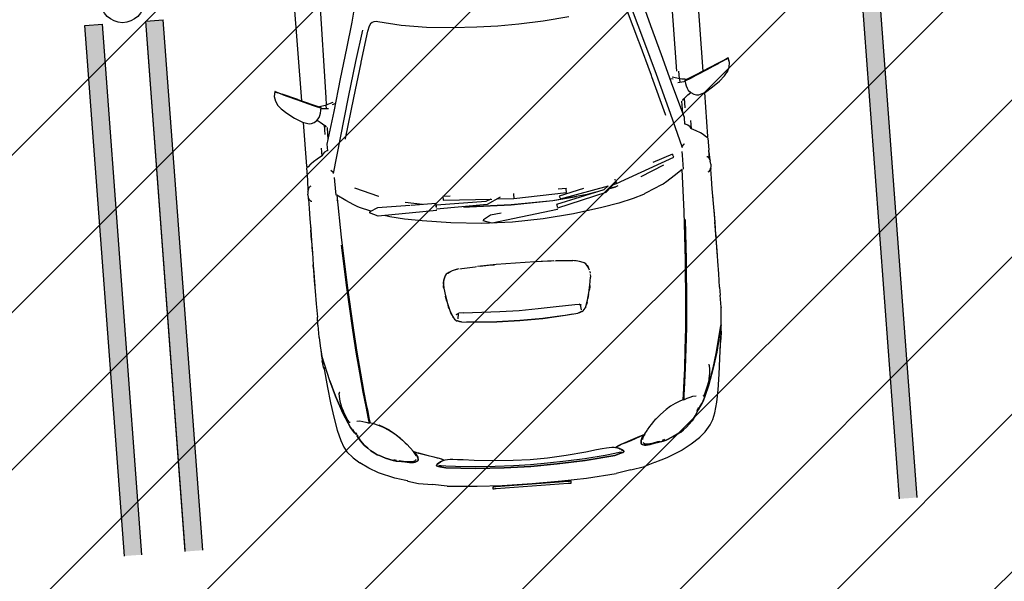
# Model space of a CAD drawing. Header units: millimetres. Extents: x 573132 to 957048, y 21042 to 318066.
# Tile 414 of 425: x 823161 to 827373, y 238036 to 240440. Entities that reach past the tile are written whole.
import ezdxf

# ---------------------------------------------------------------- set-up
doc = ezdxf.new("R2010")
doc.units = ezdxf.units.MM
doc.header["$LTSCALE"] = 2000
doc.layers.add('_NIBSC_FM trees 3metre zone', color=210, linetype='Continuous')
doc.layers.add('Cars', color=7, linetype='Continuous')

# ---------------------------------------------------------------- blocks, each defined once
blk = doc.blocks.new('A$C7ADB3080')
at = {"linetype": 'Continuous'}
for p, q in [((1705.6, 1940.3), (1689.8, 1927.3)), ((1706, 1940.5), (1705.6, 1940.3)), ((1725, 1949.3), (1706, 1940.5)), ((1745.5, 1952.4), (1725, 1949.3)), ((1765.9, 1948), (1745.5, 1952.4)), ((1765.8, 1948.2), (1752, 1951)), ((1765.7, 1947.4), (1752.8, 1918.2)), ((1763.8, 1944.5), (1759.4, 1935.8)), ((1759.4, 1935.8), (1762, 1941.3)), ((1762, 1941.3), (1763.8, 1944.5)), ((1763.8, 1944.5), (1765, 1946.2)), ((1765, 1946.2), (1765.7, 1947.4)), ((1765.7, 1947.4), (1765.9, 1948)), ((1765.9, 1948), (1765.8, 1948.2)), ((1669.6, 1903.9), (1646.3, 1872.8)), ((1689.8, 1927.3), (1669.6, 1903.9)), ((1742, 1898.2), (1723, 1855.1)), ((1724.2, 1852.4), (1752.8, 1918.2)), ((1734, 1880.4), (1744, 1903.1)), ((1749.1, 1914.3), (1742, 1898.2)), ((1744, 1903.1), (1746, 1907.5)), ((1746, 1907.5), (1748.3, 1912.5)), ((1748.3, 1912.5), (1750.6, 1917.5)), ((1750.6, 1917.5), (1752.5, 1921.9)), ((1752.5, 1921.9), (1756.2, 1929.1)), ((1752.5, 1921.9), (1752.5, 1921.9)), ((1756.2, 1929.1), (1759.4, 1935.8)), ((1759.4, 1935.8), (1759.4, 1935.8)), ((1646.3, 1872.8), (1626.7, 1840.1)), ((1723, 1855.1), (1704.1, 1812.4)), ((1721.5, 1852), (1734, 1880.4)), ((485.6, 1817.6), (419.3, 1809.7)), ((574.5, 1827.8), (485.6, 1817.6)), ((514, 1805.8), (622.7, 1832)), ((568.1, 1827.1), (601.7, 1831.6)), ((596.5, 1830), (587.6, 1828.8)), ((596.5, 1830), (598.5, 1830.3)), ((598.5, 1830.3), (629.8, 1833.4)), ((615.8, 1832.9), (601.7, 1831.6)), ((629.8, 1833.4), (615.8, 1832.9)), ((622.7, 1832), (625.4, 1832.6)), ((625.4, 1832.6), (622.7, 1832)), ((625.4, 1832.6), (627.4, 1832.8)), ((627.4, 1832.8), (625.4, 1832.6)), ((627.4, 1832.8), (629.3, 1833)), ((629.3, 1833), (627.4, 1832.8)), ((630.2, 1833.1), (628.2, 1832.8)), ((644.6, 1834.3), (629.8, 1833.4)), ((666, 1836.1), (630.2, 1833.1)), ((702.2, 1838.3), (666, 1836.1)), ((702.2, 1838.3), (704.4, 1838.4)), ((755.9, 1839.2), (704.4, 1838.4)), ((755.9, 1839.2), (789.1, 1839)), ((846.4, 1839.7), (789.1, 1839)), ((900.9, 1840.1), (846.4, 1839.7)), ((947, 1840.2), (900.9, 1840.1)), ((998.4, 1839.9), (923, 1839.2)), ((1014.5, 1840), (947, 1840.2)), ((998.4, 1839.9), (1014.5, 1840)), ((1066.5, 1839.8), (1014.5, 1840)), ((1117.5, 1839.5), (1066.5, 1839.8)), ((1120.4, 1839.3), (1070.3, 1839.6)), ((1164.2, 1839.3), (1117.5, 1839.5)), ((1120.4, 1839.3), (1164.2, 1839.1)), ((1164.2, 1839.1), (1164.1, 1839.1)), ((1186, 1839.2), (1164.2, 1839.3)), ((1211.9, 1839.1), (1164.4, 1839.2)), ((1256.2, 1839), (1211.9, 1839.1)), ((1295.5, 1839), (1256.2, 1839)), ((1284.8, 1825.7), (1285.6, 1828.2)), ((1285.6, 1828.2), (1292.6, 1835.1)), ((1292.6, 1835.1), (1302.3, 1838.5)), ((1295.5, 1839), (1302.9, 1838.7)), ((1302.3, 1838.5), (1304.4, 1839)), ((1304.4, 1839), (1317.7, 1840)), ((1331.1, 1839.1), (1317.7, 1840)), ((1331.1, 1839.1), (1333.2, 1838.5)), ((1342.9, 1835.1), (1333.2, 1838.5)), ((1336.7, 1837.3), (1371.1, 1836.1)), ((1349.8, 1828.2), (1342.9, 1835.1)), ((1350.6, 1825.4), (1349.8, 1828.2)), ((1371.1, 1836.1), (1377.3, 1836)), ((1377.3, 1836), (1430.5, 1836.5)), ((1434.1, 1830.8), (1430.5, 1836.5)), ((1433.4, 1831.8), (1433.4, 1833.5)), ((1433.4, 1833.5), (1433.5, 1833.5)), ((1433.5, 1833.5), (1433.6, 1833.6)), ((1435.6, 1835.7), (1433.6, 1833.6)), ((1445.2, 1818.8), (1434.1, 1830.8)), ((1435.6, 1835.7), (1437, 1835.7)), ((1437, 1835.7), (1625.4, 1836.2)), ((1445.7, 1818.2), (1445.2, 1818.8)), ((1446.6, 1816.9), (1445.7, 1818.2)), ((1453.9, 1805.9), (1446.6, 1816.9)), ((1626.7, 1840.1), (1617.6, 1812)), ((1617.6, 1812), (1618.4, 1802.1)), ((1704.1, 1812.4), (1694.1, 1789.9)), ((1724.2, 1852.4), (1697.4, 1788.7)), ((1699.6, 1802.3), (1709.1, 1823.9)), ((1709.1, 1823.9), (1721.5, 1852)), ((1717.5, 1836.5), (2187.9, 1837.4)), ((255.3, 1777.9), (227, 1767.4)), ((300.5, 1789.8), (255.3, 1777.9)), ((352.3, 1799.8), (300.5, 1789.8)), ((419.3, 1809.7), (352.3, 1799.8)), ((372.4, 1760.5), (446.6, 1786.3)), ((446.6, 1786.3), (372.4, 1760.5)), ((424.7, 1769.2), (403.1, 1765.7)), ((443.9, 1771.4), (424.7, 1769.2)), ((457.6, 1771.3), (443.9, 1771.4)), ((446.6, 1786.3), (514, 1805.8)), ((514, 1805.8), (446.6, 1786.3)), ((461, 1769.1), (457.6, 1771.3)), ((461.4, 1766.7), (461, 1769.1)), ((1464, 1789.1), (1453.9, 1805.9)), ((1474.9, 1770), (1464, 1789.1)), ((1475.5, 1768.9), (1474.9, 1770)), ((1618.4, 1802.1), (1622.1, 1790.1)), ((1629.8, 1777.6), (1620.9, 1764.8)), ((1622.1, 1790.1), (1629.3, 1778)), ((1629.3, 1778), (1640.8, 1767.9)), ((1688.5, 1776.5), (1683.2, 1763.2)), ((1683.2, 1763.2), (1685.6, 1769.3)), ((1697.4, 1788.7), (1685.2, 1759.7)), ((1685.6, 1769.3), (1688.5, 1776.5)), ((1694.1, 1789.9), (1688.5, 1776.5)), ((1688.5, 1776.5), (1691.4, 1783.7)), ((1691.4, 1783.7), (1694.6, 1791)), ((1691.4, 1783.7), (1694.1, 1789.9)), ((1694.1, 1789.9), (1694.6, 1791)), ((1694.6, 1791), (1695.1, 1792.1)), ((1695.1, 1792.1), (1695.6, 1793.4)), ((1695.6, 1793.4), (1696.2, 1794.5)), ((1696.2, 1794.5), (1697.1, 1796.7)), ((1697.1, 1796.7), (1698.1, 1798.8)), ((1698.1, 1798.8), (1698.9, 1800.7)), ((1698.9, 1800.7), (1699.6, 1802.3)), ((177.4, 1731.2), (154.5, 1704.8)), ((205.8, 1755.4), (177.4, 1731.2)), ((227, 1767.4), (205.8, 1755.4)), ((296.4, 1724.9), (308.8, 1733)), ((308.8, 1733), (296.4, 1724.9)), ((308.8, 1733), (327.4, 1741.3)), ((327.4, 1741.3), (308.8, 1733)), ((327.4, 1741.3), (372.4, 1760.5)), ((372.4, 1760.5), (327.4, 1741.3)), ((329.5, 1733), (330.6, 1736)), ((331.4, 1737.3), (330.6, 1736)), ((334.6, 1739.6), (331.4, 1737.3)), ((339.6, 1742.2), (334.6, 1739.6)), ((377.1, 1757.2), (339.6, 1742.2)), ((385.9, 1760.4), (377.1, 1757.2)), ((391.9, 1762.5), (385.9, 1760.4)), ((396.8, 1764.1), (391.9, 1762.5)), ((403.1, 1765.7), (396.8, 1764.1)), ((1411.9, 1733.6), (1401.3, 1722.8)), ((1414.5, 1734.8), (1411.9, 1733.6)), ((1510, 1768.4), (1475.5, 1768.9)), ((1476.3, 1768.3), (1475.5, 1768.9)), ((1483.6, 1764.1), (1476.3, 1768.3)), ((1491.8, 1755.3), (1483.6, 1764.1)), ((1496.1, 1745.8), (1491.8, 1755.3)), ((1496.8, 1742), (1496.1, 1745.8)), ((1524.8, 1743.1), (1496.6, 1743.1)), ((1661.6, 1703.9), (1524.8, 1743.1)), ((1596, 1736.9), (1543.4, 1737.8)), ((1607.1, 1748.9), (1567, 1748.9)), ((1604.9, 1746.4), (1597.9, 1740.6)), ((1620.9, 1764.8), (1604.9, 1746.4)), ((1640.8, 1767.9), (1649.1, 1763.8)), ((1649.1, 1763.8), (1658.9, 1760.6)), ((1658.9, 1760.6), (1670.1, 1758.3)), ((1670.1, 1758.3), (1682.7, 1756.6)), ((1675.3, 1725.1), (1675.9, 1734.9)), ((1675.9, 1734.9), (1677.6, 1752)), ((1692, 1735.3), (1676, 1735.6)), ((1677.6, 1752), (1678.3, 1757.2)), ((1683.2, 1763.2), (1682.2, 1758.7)), ((1682.2, 1758.7), (1682.5, 1760.9)), ((1682.3, 1757.1), (1682.2, 1758.7)), ((1682.2, 1758.7), (1682.7, 1756.6)), ((1682.7, 1756.6), (1682.3, 1757.1)), ((1682.5, 1760.9), (1683.2, 1763.2)), ((1682.7, 1756.6), (1684, 1757.5)), ((1683.3, 1756.9), (1682.7, 1756.6)), ((1684, 1757.5), (1683.3, 1756.9)), ((1684, 1757.5), (1685.2, 1759.7)), ((1684.6, 1758.5), (1684, 1757.5)), ((1685.2, 1759.7), (1684.6, 1758.5)), ((1688, 1756.4), (1686.5, 1762.7)), ((1690, 1743.9), (1688, 1756.4)), ((1690.8, 1736.6), (1690, 1743.9)), ((1690.9, 1735.3), (1690.8, 1736.6)), ((1700.5, 1704.4), (1692, 1735.3)), ((1724.4, 1733.1), (1692.5, 1733.5)), ((2375.6, 1724.9), (1724.4, 1733.1)), ((128.8, 1668.1), (153.9, 1704.5)), ((228.3, 1679.7), (248.7, 1693.9)), ((248.7, 1693.9), (228.3, 1679.7)), ((248.7, 1693.9), (272.8, 1708.2)), ((272.8, 1708.2), (248.7, 1693.9)), ((274.1, 1706.2), (268.7, 1703.4)), ((278, 1711.4), (275.4, 1709.5)), ((275.5, 1706.9), (283.4, 1709.5)), ((276.7, 1711.4), (284.8, 1717.1)), ((287.5, 1718), (278, 1711.4)), ((284.8, 1717.1), (296.4, 1724.9)), ((298.6, 1725.5), (287.5, 1718)), ((333.4, 1690.2), (330.2, 1678.1)), ((333.6, 1703.6), (333.4, 1690.2)), ((722.4, 1689.2), (627.3, 1681.1)), ((628.6, 1684.1), (723.6, 1692.3)), ((915.2, 1701.7), (722.4, 1689.2)), ((723.6, 1692.3), (917.2, 1704.7)), ((1124.1, 1711.4), (915.2, 1701.7)), ((917.2, 1704.7), (1089.1, 1712.9)), ((1303.7, 1717.2), (1124.1, 1711.4)), ((1279.1, 1680.6), (1303.7, 1717.2)), ((1284, 1719.6), (1282.1, 1716.5)), ((1304.9, 1720.3), (1365.2, 1721)), ((1365.2, 1721), (1380.7, 1721.1)), ((1397.7, 1723.7), (1548.1, 1683.7)), ((1799.6, 1665.1), (1661.6, 1703.9)), ((1692.9, 1707.2), (1693, 1706.9)), ((1693, 1706.9), (1695.6, 1694.4)), ((106.5, 1627.7), (128.8, 1668.1)), ((192.9, 1640.1), (202.7, 1653)), ((202.7, 1653), (192.9, 1640.1)), ((202.7, 1653), (214.1, 1665.8)), ((214.1, 1665.8), (202.7, 1653)), ((214.1, 1665.8), (228.3, 1679.7)), ((228.3, 1679.7), (214.1, 1665.8)), ((316.4, 1632.4), (321.9, 1649.9)), ((326.2, 1665.2), (320.7, 1650)), ((320.7, 1650), (340.1, 1652.4)), ((320.7, 1649.8), (320.7, 1650)), ((320.7, 1650), (321, 1650)), ((343.5, 1650.7), (321.3, 1648)), ((321.9, 1649.9), (322, 1650.2)), ((330.2, 1678.1), (326.2, 1665.2)), ((340.1, 1652.4), (392.9, 1659.3)), ((371.1, 1654.1), (343.5, 1650.7)), ((401.8, 1657.9), (371.1, 1654.1)), ((392.9, 1659.3), (455.7, 1666.7)), ((454.1, 1664), (401.8, 1657.9)), ((536.8, 1672.6), (454.1, 1664)), ((455.7, 1666.7), (538.2, 1675.4)), ((627.3, 1681.1), (536.8, 1672.6)), ((538.2, 1675.4), (538.2, 1675.4)), ((538.3, 1675.5), (628.6, 1684.1)), ((538.3, 1675.5), (538.3, 1675.5)), ((1247.6, 1630.5), (1257.7, 1647.2)), ((1257.7, 1647.2), (1279.1, 1680.6)), ((1543.7, 1663.2), (1540.2, 1664.1)), ((1714, 1615.6), (1543.7, 1663.2)), ((1548.1, 1683.7), (1718.6, 1636)), ((1927.3, 1629.4), (1799.6, 1665.1)), ((78.4, 1559.2), (106.5, 1627.7)), ((166.6, 1592.6), (179.4, 1617.7)), ((179.4, 1617.7), (166.6, 1592.6)), ((179.4, 1617.7), (183.6, 1626.9)), ((183.6, 1626.9), (179.4, 1617.7)), ((183.6, 1626.9), (192.9, 1640.1)), ((192.9, 1640.1), (183.6, 1626.9)), ((297.6, 1592.1), (308, 1612.7)), ((299.6, 1592.1), (308.6, 1609.9)), ((308, 1612.7), (316.4, 1632.4)), ((1224.6, 1577), (1244.4, 1624.1)), ((1244.4, 1624.1), (1245.8, 1627.5)), ((1245.8, 1627.5), (1247.6, 1630.5)), ((1285.5, 1538), (1327.9, 1638.1)), ((1714, 1615.6), (1708.7, 1617.1)), ((1860.7, 1573.2), (1714, 1615.6)), ((1718.6, 1636), (1868.2, 1592.8)), ((2038.3, 1598.2), (1927.3, 1629.4)), ((70.3, 1532.9), (78.4, 1559.2)), ((150.6, 1548.3), (154.1, 1561.6)), ((154.1, 1561.6), (150.6, 1548.3)), ((154.1, 1561.6), (166.6, 1592.6)), ((166.6, 1592.6), (154.1, 1561.6)), ((265.7, 1546.2), (285.2, 1572)), ((284.8, 1567.7), (268.5, 1546.6)), ((284.8, 1567.7), (284.7, 1567.6)), ((284.8, 1567.7), (299.6, 1592.1)), ((285.2, 1572), (297.6, 1592.1)), ((1201.9, 1547.7), (1217.9, 1583.1)), ((1223, 1580.9), (1217.9, 1583.1)), ((1236.7, 1548.1), (1223, 1580.9)), ((1863.6, 1572.4), (1860.7, 1573.2)), ((1994.6, 1533.7), (1863.6, 1572.4)), ((1868.2, 1592.8), (2000, 1553.9)), ((2088.8, 1585.4), (2038.3, 1598.2)), ((62.1, 1506.7), (66.6, 1521)), ((66.6, 1521), (70.3, 1532.9)), ((144.6, 1512.1), (147.2, 1525.2)), ((147.2, 1525.2), (144.6, 1512.1)), ((150.3, 1526.6), (145.9, 1508)), ((147.2, 1525.2), (150.6, 1548.3)), ((150.6, 1548.3), (147.2, 1525.2)), ((152.2, 1535), (150.3, 1526.6)), ((158.2, 1557.5), (154.9, 1546.4)), ((247.9, 1525.1), (237.6, 1515.3)), ((245.7, 1523), (265.7, 1546.2)), ((268.5, 1546.6), (247.9, 1525.1)), ((1195.1, 1498.2), (1202.5, 1522)), ((1207.6, 1296.6), (1201.9, 1547.7)), ((1236.9, 1407.5), (1236.7, 1548.1)), ((1285.3, 1537.6), (1285.5, 1538)), ((2014.5, 1525), (1992.9, 1534.5)), ((2023.9, 1518.6), (2014.5, 1525)), ((2029.9, 1511.6), (2023.9, 1518.6)), ((61.6, 1504.8), (48.4, 1460.7)), ((61.6, 1504.8), (62.1, 1506.7)), ((139.4, 1475.5), (140.7, 1492.2)), ((140.7, 1492.2), (139.4, 1475.5)), ((140.1, 1468.1), (139.4, 1475.5)), ((139.4, 1475.5), (140.1, 1468.1)), ((140.7, 1492.2), (144.6, 1512.1)), ((144.6, 1512.1), (140.7, 1492.2)), ((145.9, 1508), (143.4, 1483.5)), ((143.4, 1483.5), (144.5, 1474.1)), ((144.5, 1474.1), (146.2, 1469.1)), ((201, 1483.7), (187.2, 1473)), ((204.5, 1486.1), (201, 1483.7)), ((217.4, 1496.7), (204.5, 1486.1)), ((225.8, 1504.4), (217.4, 1496.7)), ((237.6, 1515.3), (225.8, 1504.4)), ((1180.7, 1436.4), (1195.1, 1498.2)), ((2007.4, 1388.1), (2030.9, 1486.7)), ((2031.7, 1503.8), (2029.9, 1511.6)), ((2030.9, 1486.7), (2032.1, 1494.6)), ((2032.1, 1494.6), (2031.7, 1503.8)), ((48.4, 1460.7), (38.4, 1401.7)), ((143.2, 1458.9), (140.1, 1468.1)), ((140.1, 1468.1), (143.2, 1458.9)), ((145, 1456.1), (143.2, 1458.9)), ((143.2, 1458.9), (145, 1456.1)), ((148.9, 1454.2), (145, 1456.1)), ((145, 1456.1), (148.9, 1454.2)), ((146.5, 1468.2), (149.1, 1464)), ((160, 1454.9), (148.9, 1454.2)), ((148.9, 1454.2), (160, 1454.9)), ((149.1, 1464), (151.7, 1462.6)), ((172.4, 1461.2), (160, 1454.9)), ((160, 1454.9), (172.4, 1461.2)), ((162.7, 1410.7), (176.1, 1450.1)), ((164.5, 1461.2), (172.2, 1463.8)), ((178.9, 1450.6), (164.5, 1410.7)), ((172, 1462.5), (184.5, 1470.4)), ((172.2, 1463.8), (181.7, 1469.2)), ((183.7, 1468.4), (172.4, 1461.2)), ((172.4, 1461.2), (183.7, 1468.4)), ((174.2, 1464.8), (173.9, 1464.7)), ((174.8, 1465.1), (174.2, 1464.8)), ((176.1, 1450.1), (183.7, 1468.4)), ((184.7, 1470.2), (178.9, 1450.6)), ((181.7, 1469.2), (186.7, 1472.5)), ((183.5, 1468), (184.1, 1468.1)), ((183.7, 1468.4), (184.5, 1470.4)), ((184, 1469.2), (184.5, 1469.5)), ((184.1, 1469.5), (184.6, 1469.7)), ((184.5, 1470.4), (185.1, 1470.6)), ((187.2, 1473), (184.7, 1470.2)), ((1166.8, 1361.5), (1180.7, 1436.4)), ((27.8, 1338.5), (38.4, 1401.7)), ((154.5, 1385.6), (162.7, 1410.7)), ((164.5, 1410.7), (156.5, 1386)), ((1237.1, 1297.2), (1236.9, 1403.7)), ((1237, 1353.9), (1251.4, 1427.7)), ((105.3, 1338.7), (112.3, 1364.4)), ((112.3, 1364.4), (105.3, 1338.7)), ((112.3, 1364.4), (113.8, 1369.4)), ((113.8, 1369.4), (112.3, 1364.4)), ((113.8, 1369.4), (115.5, 1374.4)), ((115.5, 1374.4), (113.8, 1369.4)), ((117, 1357.9), (114.6, 1338.6)), ((115.5, 1374.4), (118, 1378)), ((118, 1378), (115.5, 1374.4)), ((118.7, 1368.1), (117, 1357.9)), ((118, 1378), (119.5, 1378.4)), ((119.5, 1378.4), (118, 1378)), ((119.5, 1378.4), (123.8, 1375.2)), ((123.8, 1375.2), (119.5, 1378.4)), ((123.7, 1371.6), (127.9, 1368.1)), ((123.8, 1375.2), (127.7, 1369.2)), ((127.7, 1369.2), (123.8, 1375.2)), ((127.7, 1369.2), (133.5, 1360.1)), ((133.5, 1360.1), (127.7, 1369.2)), ((127.9, 1368.1), (131.7, 1361.7)), ((131.7, 1361.7), (134.5, 1357.5)), ((133.5, 1360.1), (137.9, 1348.2)), ((137.9, 1348.2), (133.5, 1360.1)), ((137.9, 1348.2), (138.7, 1345.5)), ((138.7, 1345.5), (137.9, 1348.2)), ((138.7, 1345.5), (145.3, 1358.5)), ((145.6, 1354.8), (139.2, 1343.6)), ((145.3, 1358.5), (150.2, 1371.5)), ((151.3, 1369.4), (145.6, 1354.8)), ((150.2, 1371.5), (154.5, 1385.6)), ((156.5, 1386), (151.3, 1369.4)), ((1149.4, 1239.2), (1166.8, 1361.5)), ((1991.5, 1281.2), (2007.4, 1388.1)), ((27.8, 1338.5), (17, 1210.7)), ((93.5, 1210.7), (105.3, 1338.7)), ((105.3, 1338.7), (93.5, 1210.7)), ((114.6, 1338.6), (109.6, 1297.4)), ((140.1, 1305.8), (138.4, 1286.6)), ((140.3, 1345.5), (138.7, 1345.5)), ((139.2, 1343.6), (140.6, 1338.5)), ((140.1, 1345.5), (140.2, 1345.3)), ((141, 1317.4), (140.1, 1305.8)), ((140.6, 1338.5), (141.3, 1328.4)), ((141.3, 1328.4), (141, 1317.4)), ((109.6, 1297.4), (102.1, 1210)), ((138.4, 1286.6), (135.7, 1262.5)), ((776.6, 1271.5), (750.3, 1262.4)), ((755.5, 1264.2), (760.9, 1266.4)), ((760.9, 1266.4), (769.9, 1269.2)), ((807.2, 1279.5), (776.6, 1271.5)), ((783.2, 1273.2), (791.1, 1275.6)), ((791.1, 1275.6), (800.2, 1277.7)), ((840.1, 1286.2), (807.2, 1279.5)), ((816.8, 1281.5), (831.5, 1284.8)), ((831.5, 1284.8), (838.3, 1285.8)), ((873.1, 1290.9), (840.1, 1286.2)), ((888.8, 1291.1), (873.1, 1290.9)), ((873.2, 1290.9), (876.6, 1291.3)), ((876.6, 1291.3), (884.9, 1291)), ((903.4, 1288.7), (888.8, 1291.1)), ((890.4, 1290.8), (894.1, 1290.7)), ((894.1, 1290.7), (899.9, 1289.3)), ((916.5, 1284.3), (903.4, 1288.7)), ((906.8, 1287.6), (908, 1287.3)), ((908, 1287.3), (916.4, 1284.4)), ((916.4, 1284.4), (923.9, 1280.5)), ((927.7, 1278.5), (916.5, 1284.3)), ((923.9, 1280.5), (924.7, 1280.1)), ((931.6, 1275.4), (927.7, 1278.5)), ((928.5, 1277.9), (929.6, 1277.2)), ((929.6, 1277.2), (930.1, 1276.6)), ((934.3, 1272), (931.6, 1275.4)), ((936.3, 1268.2), (934.3, 1272)), ((935.3, 1270), (936.3, 1268.7)), ((936.3, 1268.7), (941.9, 1256.9)), ((938.5, 1264), (936.3, 1268.2)), ((944.5, 1249.5), (938.5, 1264)), ((1207.6, 1296.6), (1209.6, 1296.4)), ((1215.8, 1078.8), (1213.2, 1296.7)), ((1227.6, 1296), (1219.5, 1296.9)), ((1222.6, 1296.6), (1237.1, 1297.2)), ((1226.3, 1296.1), (1226.4, 1296.8)), ((1230.4, 1295.7), (1227.6, 1296)), ((1229.7, 1083), (1230.4, 1295.7)), ((1248.6, 1264.5), (1238.1, 1056.7)), ((1264.7, 1265), (1248.6, 1264.5)), ((1263.8, 1234.3), (1264.7, 1265)), ((1981.3, 1170.9), (1991.5, 1281.2)), ((135.7, 1262.5), (129.8, 1216.2)), ((724, 1225.9), (718.5, 1171.5)), ((730.7, 1243.7), (724, 1225.9)), ((724.5, 1227.4), (725.2, 1233.3)), ((725.2, 1233.3), (729.7, 1243.8)), ((732.6, 1249.6), (728.6, 1244.4)), ((728.6, 1244.4), (730.5, 1243.3)), ((737.5, 1254.5), (732.6, 1249.6)), ((733.1, 1250.3), (733, 1250.1)), ((733.3, 1250.3), (733.1, 1250.3)), ((743.3, 1258.9), (737.5, 1254.5)), ((758.8, 1237.8), (737.6, 1240.5)), ((750.3, 1262.4), (743.3, 1258.9)), ((744.9, 1259.7), (745.5, 1260.1)), ((745.5, 1260.1), (746.8, 1260.6)), ((755.9, 1240.9), (761.1, 1235.4)), ((755.9, 1240.9), (755.9, 1240.9)), ((756.6, 1246), (761.8, 1233.7)), ((756.8, 1244), (759.3, 1239.6)), ((756.8, 1244), (756.8, 1244)), ((761.5, 1215.3), (761.8, 1234)), ((941.9, 1256.9), (943, 1253.2)), ((948.4, 1236.1), (944.5, 1249.5)), ((950.5, 1221.1), (948.4, 1236.1)), ((948.6, 1234.4), (949, 1233.2)), ((949, 1233.2), (949.6, 1227.7)), ((1137.2, 1107.4), (1149.4, 1239.2)), ((17, 1210.7), (13, 1104.1)), ((86.9, 1090.2), (93.5, 1210.7)), ((93.5, 1210.7), (86.9, 1090.2)), ((102.1, 1210), (97.3, 1128.3)), ((129.8, 1216.2), (121.7, 1131.5)), ((718.5, 1171.7), (721.7, 1202.7)), ((721.7, 1202.7), (721.7, 1203)), ((761.5, 1215.3), (759.2, 1135.8)), ((950.8, 1216.3), (951.9, 1206.7)), ((951.9, 1206.7), (954.9, 1149.6)), ((1212, 1154.3), (1214.6, 1179.7)), ((1214.6, 1179.7), (1212.1, 1154.5)), ((0, 1141.1), (0, 1143.7)), ((0, 1143.7), (10.2, 1143.5)), ((0, 1136.6), (0, 1141.1)), ((10.2, 1143.5), (10.2, 1140.7)), ((10.2, 1140.9), (10.2, 1143.5)), ((10.2, 1136.4), (10.2, 1140.9)), ((10.2, 1140.7), (10.2, 1136)), ((718.5, 1171.5), (712.9, 1074.6)), ((716.1, 1136.1), (718.5, 1171.7)), ((954.9, 1149.6), (955.1, 1144.6)), ((956.9, 1058.9), (955.4, 1139.5)), ((1212.1, 1154.5), (1207, 976.2)), ((1207, 976.2), (1212, 1154.3)), ((1976, 1066.4), (1981.3, 1170.9)), ((0, 1131), (0, 1136.6)), ((0, 821.3), (0, 1131)), ((10.2, 1131.1), (10.2, 1136.4)), ((10.2, 1136), (10.2, 1130.9)), ((10.2, 821.4), (10.2, 1131.1)), ((10.2, 1130.9), (10.2, 821.4)), ((13, 1104.1), (11.7, 976.2)), ((97.3, 1128.3), (94.3, 1048.9)), ((121.7, 1131.5), (116.6, 1049.9)), ((712.8, 1074.5), (716.1, 1136.1)), ((759.2, 1135.8), (755.9, 1058.6)), ((955.6, 1128.3), (956.8, 1091.9)), ((1132.6, 976.2), (1137.2, 1107.4)), ((1135.7, 1064.3), (1148.4, 1101)), ((1152, 1099.3), (1148.4, 1101)), ((1169.8, 1068.2), (1152, 1099.3)), ((84.7, 976.2), (86.9, 1090.2)), ((86.9, 1090.2), (84.7, 976.2)), ((712.9, 1074.6), (711.4, 976.2)), ((711.4, 976.2), (712.8, 1074.5)), ((755.9, 1058.6), (754.2, 976.2)), ((956.8, 1091.9), (956.8, 1066.5)), ((957.1, 976.2), (956.9, 1058.9)), ((1172.6, 779.7), (1135.7, 1063.8)), ((1174.9, 1022.3), (1169.8, 1068.2)), ((1243.9, 1020.7), (1215.8, 1078.8)), ((1238.3, 1061.1), (1229.7, 1083)), ((1974.1, 976.2), (1976, 1066.4)), ((94.3, 1048.9), (93.3, 976.2)), ((116.6, 1049.9), (114.8, 976.2)), ((1237, 1034.9), (1233.4, 963.6)), ((1243.9, 1020.7), (1244.3, 1020.7)), ((11.7, 976.2), (13, 848.2)), ((86.9, 862.1), (84.7, 976.2)), ((84.7, 976.2), (86.9, 862.1)), ((93.3, 976.2), (94.3, 903.4)), ((114.8, 976.2), (116.6, 902.5)), ((711.4, 976.2), (712.9, 877.9)), ((712.8, 877.9), (711.4, 976.2)), ((754.2, 976.2), (755.9, 893.8)), ((956.9, 893.5), (957.1, 976.2)), ((1137.2, 845), (1132.6, 976.2)), ((1212, 798.1), (1207, 976.2)), ((1207, 976.2), (1212.1, 797.9)), ((1976, 886), (1974.1, 976.2)), ((1233.4, 963.6), (1242, 736.5)), ((1251.9, 963.2), (1233.4, 963.6)), ((1254.9, 963.3), (1251.9, 963.2)), ((94.3, 903.4), (97.3, 824.1)), ((116.6, 902.5), (121.7, 820.9)), ((755.9, 893.8), (759.2, 816.6)), ((955.4, 812.9), (956.9, 893.5)), ((956.8, 885.8), (956.8, 860.5)), ((1981.3, 781.5), (1976, 886)), ((13, 848.2), (17, 741.7)), ((93.5, 741.7), (86.9, 862.1)), ((86.9, 862.1), (93.5, 741.7)), ((716.1, 816.3), (712.8, 877.9)), ((712.9, 877.9), (718.6, 779.9)), ((956.8, 860.5), (955.6, 824.1)), ((1149.4, 713.2), (1137.2, 845)), ((0, 816.5), (0, 821.3)), ((0, 812), (0, 816.5)), ((0, 808.8), (0, 812)), ((0, 808.8), (10.2, 808.8)), ((0, 808.8), (10.2, 808.7)), ((10.2, 816.5), (10.2, 821.4)), ((10.2, 821.4), (10.2, 816)), ((10.2, 811.8), (10.2, 816.5)), ((10.2, 816), (10.2, 811.6)), ((10.2, 808.8), (10.2, 811.8)), ((10.2, 811.6), (10.2, 808.7)), ((10.2, 808.7), (10.2, 808.8)), ((97.3, 824.1), (102.1, 742.4)), ((121.7, 820.9), (129.8, 736.1)), ((718.5, 780.7), (716.1, 816.3)), ((759.2, 816.6), (761.5, 737.1)), ((954.9, 802.8), (951.9, 745.7)), ((955.1, 807.8), (954.9, 802.8)), ((721.6, 749.8), (718.5, 780.7)), ((718.6, 779.9), (724, 726.5)), ((1172.6, 779.7), (1175.9, 779.9)), ((1230.5, 568.5), (1178, 780.4)), ((1193.1, 782.3), (1182.2, 781)), ((1193.9, 782.6), (1193.1, 782.3)), ((1242.6, 576.1), (1194.9, 782.6)), ((1227, 649.4), (1212, 798.1)), ((1212.1, 797.9), (1222.5, 694.4)), ((1228.9, 768.7), (1217.2, 764.2)), ((1217.2, 764.2), (1257.5, 555)), ((1253.7, 662.2), (1228.9, 768.7)), ((1259.1, 737.2), (1258.7, 771.2)), ((1991.5, 671.2), (1981.3, 781.5)), ((17, 741.7), (27.8, 613.9)), ((105.3, 613.6), (93.5, 741.7)), ((93.5, 741.7), (105.3, 613.6)), ((102.1, 742.4), (109.6, 654.9)), ((129.8, 736.1), (135.7, 689.9)), ((724, 726.5), (730.7, 708.6)), ((725.2, 719.1), (724.5, 725)), ((729.7, 708.6), (725.2, 719.1)), ((755.9, 711.5), (761, 717)), ((756.8, 708.4), (761.8, 718.7)), ((761.5, 737.1), (761.8, 718.7)), ((944.5, 702.9), (948.4, 716.3)), ((948.4, 716.3), (950.5, 731.3)), ((949.6, 724.7), (949, 719.2)), ((951.9, 745.7), (950.5, 731.3)), ((1242, 736.5), (1258.1, 737)), ((1259.1, 737.2), (1258.1, 737)), ((135.7, 689.9), (138.4, 665.8)), ((730.5, 709), (728.6, 708)), ((728.6, 708), (732.6, 702.8)), ((732.6, 702.8), (737.5, 697.9)), ((733, 702.3), (733.1, 702.1)), ((733.1, 702.1), (733.3, 702.1)), ((758.4, 714.2), (736.5, 711.7)), ((737.5, 697.9), (743.3, 693.5)), ((743.3, 693.5), (750.3, 690)), ((745.5, 692.3), (744.9, 692.7)), ((746.8, 691.7), (745.5, 692.3)), ((750.3, 690), (776.6, 680.9)), ((760.9, 685.9), (755.5, 688.2)), ((769.9, 683.2), (760.9, 685.9)), ((776.6, 680.9), (807.2, 672.8)), ((791.1, 676.8), (783.2, 679.2)), ((800.2, 674.7), (791.1, 676.8)), ((927.7, 673.9), (931.6, 677)), ((931.6, 677), (936.3, 684.2)), ((936.3, 684.2), (938.5, 688.3)), ((938.5, 688.3), (944.5, 702.9)), ((1166.8, 590.9), (1149.4, 713.2)), ((109.6, 654.9), (114.6, 613.7)), ((138.4, 665.8), (140.1, 646.5)), ((140.1, 646.5), (141, 635)), ((141, 635), (141.3, 624)), ((807.2, 672.8), (840.1, 666.2)), ((831.5, 667.6), (816.8, 670.9)), ((838.3, 666.6), (831.5, 667.6)), ((840.1, 666.2), (873.1, 661.5)), ((876.6, 661), (873.2, 661.5)), ((885.2, 661.3), (876.6, 661)), ((894.1, 661.6), (890.2, 661.5)), ((900.1, 663.2), (894.1, 661.6)), ((903.4, 663.7), (916.5, 668.1)), ((908, 665.1), (906.7, 664.8)), ((916.4, 668), (908, 665.1)), ((923.9, 671.8), (916.4, 668)), ((916.5, 668.1), (927.7, 673.9)), ((925.2, 672.6), (923.9, 671.8)), ((1227, 649.8), (1234.6, 610.6)), ((1234.5, 611.2), (1227, 649.4)), ((38.4, 550.7), (27.8, 613.9)), ((112.3, 588), (105.3, 613.6)), ((105.3, 613.6), (112.3, 588)), ((114.6, 613.7), (117, 594.4)), ((117, 594.4), (118.7, 584.2)), ((133.5, 592.2), (127.7, 583.2)), ((127.7, 583.2), (133.5, 592.2)), ((131.7, 590.6), (127.9, 584.3)), ((134.5, 594.9), (131.7, 590.6)), ((137.9, 604.2), (133.5, 592.2)), ((133.5, 592.2), (137.9, 604.2)), ((138.7, 606.9), (137.9, 604.2)), ((137.9, 604.2), (138.7, 606.9)), ((145.3, 593.9), (138.7, 606.9)), ((138.7, 606.9), (140.3, 606.9)), ((140.6, 613.9), (139.2, 608.8)), ((139.2, 608.8), (145.6, 597.6)), ((140.2, 607), (140.2, 606.9)), ((141.3, 624), (140.6, 613.9)), ((150.2, 580.9), (145.3, 593.9)), ((145.6, 597.6), (151.3, 583)), ((1180.7, 516), (1166.8, 590.9)), ((38.4, 550.7), (48.4, 491.6)), ((113.8, 583), (112.3, 588)), ((112.3, 588), (113.8, 583)), ((115.5, 577.9), (113.8, 583)), ((113.8, 583), (115.5, 577.9)), ((118, 574.3), (115.5, 577.9)), ((115.5, 577.9), (118, 574.3)), ((119.5, 573.9), (118, 574.3)), ((118, 574.3), (119.5, 573.9)), ((123.8, 577.2), (119.5, 573.9)), ((119.5, 573.9), (123.8, 577.2)), ((127.9, 584.3), (123.7, 580.8)), ((127.7, 583.2), (123.8, 577.2)), ((123.8, 577.2), (127.7, 583.2)), ((154.5, 566.8), (150.2, 580.9)), ((151.3, 583), (156.5, 566.4)), ((162.7, 541.6), (154.5, 566.8)), ((156.5, 566.4), (164.5, 541.7)), ((1274.5, 519), (1230.5, 568.5)), ((1257.1, 557), (1242.6, 576.1)), ((1251.4, 524.6), (1246.3, 550.8)), ((1246.3, 550.8), (1251.4, 524.7)), ((176.1, 502.3), (162.7, 541.6)), ((164.5, 541.7), (178.9, 501.8)), ((1195.1, 454.2), (1180.7, 516)), ((1251.4, 524.7), (1251.4, 524.6)), ((1254.1, 515.9), (1251.4, 524.6)), ((1261.6, 533.5), (1264.2, 519.8)), ((1271.7, 522.2), (1264.2, 519.8)), ((1264.2, 519.8), (1359.7, 267.1)), ((1274.5, 519), (1275, 519.1)), ((1282.4, 525.7), (1279.7, 524.8)), ((1284.5, 526.7), (1282.4, 525.7)), ((1284.5, 526.7), (1282.4, 525.7)), ((61.8, 446.6), (48.4, 491.6)), ((140.1, 484.3), (139.4, 476.9)), ((139.4, 476.9), (140.1, 484.3)), ((139.4, 476.9), (140.7, 460.2)), ((140.7, 460.2), (139.4, 476.9)), ((143.2, 493.4), (140.1, 484.3)), ((140.1, 484.3), (143.2, 493.4)), ((145, 496.2), (143.2, 493.4)), ((143.2, 493.4), (145, 496.2)), ((144.5, 478.2), (143.4, 468.8)), ((143.4, 468.8), (145.9, 444.4)), ((146.2, 483.2), (144.5, 478.2)), ((148.9, 498.2), (145, 496.2)), ((145, 496.2), (148.9, 498.2)), ((149.1, 488.4), (146.5, 484.2)), ((160, 497.5), (148.9, 498.2)), ((148.9, 498.2), (160, 497.5)), ((151.9, 489.8), (149.1, 488.4)), ((172.4, 491.2), (160, 497.5)), ((160, 497.5), (172.4, 491.2)), ((172.2, 488.6), (164.5, 491.2)), ((181.7, 483.1), (172.2, 488.6)), ((183.7, 484), (172.4, 491.2)), ((172.4, 491.2), (183.7, 484)), ((183.7, 484), (176.1, 502.3)), ((178.9, 501.8), (184.7, 482.1)), ((186.8, 479.9), (181.7, 483.1)), ((184.5, 482), (183.7, 484)), ((185.1, 481.8), (184.5, 482)), ((184.7, 482.1), (187.2, 479.3)), ((187.2, 479.3), (201, 468.7)), ((201, 468.7), (204.5, 466.3)), ((204.5, 466.3), (217.4, 455.7)), ((62.1, 445.7), (61.6, 447.5)), ((66.6, 431.3), (62.1, 445.7)), ((70.3, 419.5), (66.6, 431.3)), ((140.7, 460.2), (144.6, 440.3)), ((144.6, 440.3), (140.7, 460.2)), ((144.6, 440.3), (147.2, 427.2)), ((147.2, 427.2), (144.6, 440.3)), ((145.9, 444.4), (150.3, 425.8)), ((147.2, 427.2), (150.6, 404)), ((150.6, 404), (147.2, 427.2)), ((150.3, 425.8), (152.2, 417.4)), ((217.4, 455.7), (225.8, 447.9)), ((225.8, 447.9), (237.6, 437)), ((237.6, 437), (247.9, 427.3)), ((265.7, 406.2), (245.5, 429.5)), ((1209.1, 409.1), (1195.1, 454.2)), ((78.4, 393.2), (70.3, 419.5)), ((106.5, 324.6), (78.4, 393.2)), ((150.6, 404), (154.1, 390.7)), ((154.1, 390.7), (150.6, 404)), ((154.1, 390.7), (166.6, 359.8)), ((166.6, 359.8), (154.1, 390.7)), ((154.9, 405.9), (158.1, 394.9)), ((285.2, 380.4), (265.7, 406.2)), ((297.6, 360.3), (285.2, 380.4)), ((1211.1, 405.7), (1209.1, 409.1)), ((1213.2, 402.1), (1211.1, 405.7)), ((1214.7, 399.2), (1213.2, 402.1)), ((1215.6, 397), (1214.7, 399.2)), ((1244.4, 328.3), (1215.6, 397)), ((1285.5, 414.4), (1285.3, 414.8)), ((1327.9, 314.3), (1285.5, 414.4)), ((1714, 336.8), (1860.7, 379.1)), ((1860.7, 379.1), (1863.6, 380)), ((1863.6, 380), (1994.8, 418.7)), ((2000, 398.5), (1868.2, 359.6)), ((166.6, 359.8), (179.4, 334.6)), ((179.4, 334.6), (166.6, 359.8)), ((308, 339.7), (297.6, 360.3)), ((316.4, 319.9), (308, 339.7)), ((1372.2, 272.1), (1342.5, 359.1)), ((1868.2, 359.6), (1718.6, 316.3)), ((1927.3, 323), (2038.3, 354.2)), ((128.8, 284.3), (106.5, 324.6)), ((179.4, 334.6), (183.6, 325.4)), ((183.6, 325.4), (179.4, 334.6)), ((183.6, 325.4), (192.9, 312.3)), ((192.9, 312.3), (183.6, 325.4)), ((192.9, 312.3), (202.7, 299.4)), ((202.7, 299.4), (192.9, 312.3)), ((202.7, 299.4), (214.1, 286.6)), ((214.1, 286.6), (202.7, 299.4)), ((321.9, 302.5), (316.4, 319.9)), ((320.7, 302.4), (320.7, 302.6)), ((340.1, 300), (320.7, 302.4)), ((320.7, 302.4), (326.2, 287.1)), ((321, 302.4), (320.7, 302.4)), ((322, 302.2), (321.9, 302.5)), ((323.2, 304.2), (323.4, 304.1)), ((323.9, 302.5), (323.4, 304.1)), ((323.4, 304.1), (343.5, 301.6)), ((324.1, 301.9), (323.9, 302.5)), ((324.8, 302.3), (324, 302.3)), ((326.6, 303.7), (326.9, 302)), ((328.2, 302.2), (326.9, 302.3)), ((328.2, 303.5), (328.2, 302.2)), ((392.9, 293.1), (340.1, 300)), ((343.5, 301.6), (371.1, 298.2)), ((371.1, 298.2), (401.8, 294.5)), ((1245.8, 324.9), (1244.4, 328.3)), ((1247.6, 321.8), (1245.8, 324.9)), ((1257.7, 305.2), (1247.6, 321.8)), ((1279.1, 271.8), (1257.7, 305.2)), ((1328, 314.1), (1327.9, 314.3)), ((1543.7, 289.1), (1708.7, 335.3)), ((1718.6, 316.3), (1548.1, 268.7)), ((1708.7, 335.3), (1714, 336.8)), ((1799.6, 287.3), (1927.3, 323)), ((153.9, 247.9), (128.8, 284.3)), ((214.1, 286.6), (228.3, 272.7)), ((228.3, 272.7), (214.1, 286.6)), ((228.3, 272.7), (248.7, 258.4)), ((248.7, 258.4), (228.3, 272.7)), ((248.7, 258.4), (272.8, 244.2)), ((272.8, 244.2), (248.7, 258.4)), ((326.2, 287.1), (330.2, 274.3)), ((330.2, 274.3), (333.4, 262.2)), ((333.4, 262.2), (333.6, 248.8)), ((455.7, 285.7), (392.9, 293.1)), ((401.8, 294.5), (454.1, 288.4)), ((454.1, 288.4), (536.8, 279.7)), ((538.2, 276.9), (455.7, 285.7)), ((536.8, 279.7), (627.3, 271.2)), ((538.2, 276.9), (538.2, 276.9)), ((628.6, 268.2), (538.3, 276.9)), ((538.3, 276.9), (538.3, 276.9)), ((627.3, 271.2), (722.4, 263.1)), ((723.6, 260.1), (628.6, 268.2)), ((722.4, 263.1), (915.2, 250.7)), ((917.2, 247.7), (723.6, 260.1)), ((1303.7, 235.1), (1279.1, 271.8)), ((1359.7, 267.1), (1371.5, 271.7)), ((1372.2, 272.1), (1371.5, 271.7)), ((1548.1, 268.7), (1397.7, 228.7)), ((1539.5, 288), (1543.7, 289.1)), ((1661.6, 248.5), (1799.6, 287.3)), ((1695.6, 258), (1693, 245.5)), ((156.5, 245), (153.9, 247.9)), ((154, 247.9), (177.4, 221.2)), ((177.4, 221.2), (205.8, 197)), ((273.8, 245.9), (266.3, 250.4)), ((268.3, 249.3), (274.1, 246.2)), ((272.8, 244.2), (273.8, 245.9)), ((274.3, 244.9), (272.8, 244.2)), ((272.8, 244.2), (276.7, 241)), ((276.7, 241), (272.8, 244.2)), ((274.1, 246.2), (277, 244.9)), ((275.5, 245.4), (274.2, 244.9)), ((275.4, 242.9), (274.2, 244.9)), ((275.4, 242.9), (278, 241)), ((283, 243), (275.5, 245.4)), ((276.7, 241), (284.8, 235.3)), ((284.8, 235.3), (276.7, 241)), ((298.6, 226.9), (278, 241)), ((278, 241), (287.5, 234.4)), ((284.8, 235.3), (296.4, 227.4)), ((296.4, 227.4), (284.8, 235.3)), ((287.5, 234.4), (298.6, 226.9)), ((296.4, 227.4), (308.8, 219.4)), ((308.8, 219.4), (296.4, 227.4)), ((327.9, 211.4), (298.6, 226.9)), ((298.6, 226.9), (310.9, 219)), ((308.8, 219.4), (327.4, 211.1)), ((327.4, 211.1), (308.8, 219.4)), ((310.9, 219), (327.9, 211.4)), ((327.4, 211.1), (372.4, 191.8)), ((372.4, 191.8), (327.4, 211.1)), ((327.9, 211.4), (374.7, 191.5)), ((330.6, 216.3), (329.5, 219.4)), ((330.6, 216.3), (331.4, 215.1)), ((331.4, 215.1), (334.6, 212.8)), ((334.6, 212.8), (339.6, 210.2)), ((915.2, 250.7), (1124.1, 241)), ((1089.1, 239.4), (917.2, 247.7)), ((1089.1, 239.4), (1089.1, 239.4)), ((1124.1, 241), (1303.7, 235.1)), ((1365.2, 231.3), (1304.9, 232.1)), ((1380.7, 231.3), (1365.2, 231.3)), ((1401.3, 229.6), (1411.9, 218.7)), ((1411.9, 218.7), (1414.5, 217.6)), ((1524.8, 209.3), (1661.6, 248.5)), ((1543.4, 214.6), (1596, 215.5)), ((1598, 211.8), (1604.9, 206)), ((1675.9, 217.5), (1675.3, 227.3)), ((1677.6, 200.4), (1675.9, 217.5)), ((1676, 216.8), (1692, 217.1)), ((1690, 208.5), (1690.8, 215.8)), ((1690.8, 215.8), (1690.9, 217.1)), ((1692, 217.1), (1700.7, 248.5)), ((1692.5, 218.9), (1724.4, 219.2)), ((1693, 245.5), (1692.9, 245.3)), ((1724.4, 226.9), (2375.6, 227.4)), ((205.8, 197), (227, 185)), ((227, 185), (255.3, 174.5)), ((255.3, 174.5), (300.5, 162.6)), ((339.6, 210.2), (377.1, 195.2)), ((372.4, 191.8), (446.6, 166.1)), ((446.6, 166.1), (372.4, 191.8)), ((374.7, 191.5), (447.7, 166.2)), ((377.1, 195.2), (385.9, 191.9)), ((385.9, 191.9), (391.9, 189.9)), ((391.9, 189.9), (396.8, 188.3)), ((396.8, 188.3), (403.1, 186.6)), ((403.1, 186.6), (424.7, 183.2)), ((424.7, 183.2), (443.9, 181)), ((443.9, 181), (457.6, 181.1)), ((457.6, 181.1), (461, 183.3)), ((461, 183.3), (461.4, 185.7)), ((1464, 163.2), (1474.9, 182.4)), ((1474.9, 182.4), (1475.5, 183.5)), ((1475.5, 183.5), (1476.3, 184.1)), ((1475.5, 183.5), (1510, 183.9)), ((1476.3, 184.1), (1483.6, 188.2)), ((1483.6, 188.2), (1491.8, 197.1)), ((1491.8, 197.1), (1496.1, 206.6)), ((1496.1, 206.6), (1496.8, 210.3)), ((1496.6, 209.3), (1524.8, 209.3)), ((1566.6, 203.4), (1607.1, 203.4)), ((1604.9, 206), (1620.9, 187.6)), ((1620.9, 187.6), (1629.8, 174.8)), ((1629.3, 174.4), (1622.1, 162.3)), ((1640.8, 184.4), (1629.3, 174.4)), ((1649.1, 188.6), (1640.8, 184.4)), ((1658.9, 191.7), (1649.1, 188.6)), ((1670.1, 194.1), (1658.9, 191.7)), ((1682.7, 195.8), (1670.1, 194.1)), ((1678.3, 195.2), (1677.6, 200.4)), ((1682.7, 195.8), (1682.2, 193.7)), ((1682.2, 193.7), (1682.3, 195.3)), ((1682.5, 191.5), (1682.2, 193.7)), ((1682.2, 193.7), (1683.2, 189.1)), ((1682.3, 195.3), (1682.7, 195.8)), ((1683.2, 189.1), (1682.5, 191.5)), ((1682.7, 195.8), (1683.3, 195.5)), ((1684, 194.8), (1682.7, 195.8)), ((1685.6, 183), (1683.2, 189.1)), ((1683.2, 189.1), (1688.5, 175.8)), ((1683.3, 195.5), (1684, 194.8)), ((1684, 194.8), (1684.6, 193.9)), ((1685.2, 192.7), (1684, 194.8)), ((1684.6, 193.9), (1685.2, 192.7)), ((1685.2, 192.7), (1697.4, 163.7)), ((1688.5, 175.8), (1685.6, 183)), ((1686.5, 189.6), (1688, 196)), ((1688, 196), (1690, 208.5)), ((1691.4, 168.6), (1688.5, 175.8)), ((1688.5, 175.8), (1694.1, 162.5)), ((1694.6, 161.4), (1691.4, 168.6)), ((1694.1, 162.5), (1691.4, 168.6)), ((300.5, 162.6), (352.3, 152.6)), ((352.3, 152.6), (419.3, 142.7)), ((419.3, 142.7), (485.6, 134.8)), ((446.6, 166.1), (514, 146.6)), ((514, 146.6), (446.6, 166.1)), ((447.7, 166.2), (515, 146.7)), ((485.6, 134.8), (582.2, 123.9)), ((514, 146.6), (622.7, 120.4)), ((622.7, 120.4), (514, 146.6)), ((515, 146.7), (625.4, 120.1)), ((515, 146.7), (515, 146.7)), ((529.7, 129.8), (574.5, 124.6)), ((1285.6, 124.1), (1284.8, 126.6)), ((1349.8, 124.1), (1350.6, 126.9)), ((1434.1, 121.6), (1445.2, 133.5)), ((1445.2, 133.5), (1445.7, 134.2)), ((1445.7, 134.2), (1446.6, 135.5)), ((1446.6, 135.5), (1453.9, 146.5)), ((1453.9, 146.5), (1464, 163.2)), ((1618.4, 150.3), (1617.6, 140.4)), ((1617.6, 140.4), (1626.7, 112.3)), ((1622.1, 162.3), (1618.4, 150.3)), ((1694.6, 161.4), (1694.1, 162.5)), ((1694.1, 162.5), (1704.1, 140)), ((1695.1, 160.2), (1694.6, 161.4)), ((1695.6, 159), (1695.1, 160.2)), ((1696.2, 157.8), (1695.6, 159)), ((1697.1, 155.6), (1696.2, 157.8)), ((1698.1, 153.6), (1697.1, 155.6)), ((1697.4, 163.7), (1724.2, 100)), ((1698.9, 151.7), (1698.1, 153.6)), ((1699.6, 150.1), (1698.9, 151.7)), ((1709.1, 128.5), (1699.6, 150.1)), ((1704.1, 140), (1723, 97.3)), ((1721.5, 100.4), (1709.1, 128.5)), ((568.1, 125.2), (562.5, 126)), ((601.7, 120.8), (568.1, 125.2)), ((587.6, 123.6), (596.5, 122.4)), ((598.5, 122.1), (596.5, 122.4)), ((598.5, 122.1), (627.4, 119.5)), ((601.7, 120.8), (615.8, 119.5)), ((615.8, 119.5), (629.8, 119)), ((622.7, 120.4), (625.4, 119.8)), ((625.4, 119.8), (622.7, 120.4)), ((625.4, 120.2), (625.4, 120.1)), ((625.4, 120.1), (628.2, 119.5)), ((625.4, 119.8), (627.4, 119.5)), ((627.4, 119.5), (625.4, 119.8)), ((627.4, 119.5), (629, 119.4)), ((629, 119.4), (627.4, 119.5)), ((628.2, 119.5), (664.3, 116.4)), ((628.2, 119.5), (628.3, 119.5)), ((628.2, 119.5), (630.2, 119.3)), ((629.8, 119), (644.6, 118.1)), ((630.2, 119.3), (666, 116.3)), ((664.3, 116.4), (666, 116.3)), ((666, 116.3), (702.2, 114)), ((704.4, 113.9), (702.2, 114)), ((704.4, 113.9), (755.9, 113.2)), ((789.1, 113.4), (755.9, 113.2)), ((789.1, 113.4), (846.4, 112.7)), ((846.4, 112.7), (900.9, 112.3)), ((900.9, 112.3), (947, 112.2)), ((923, 113.1), (998.4, 112.5)), ((923, 113.1), (923, 113.1)), ((947, 112.2), (1014.5, 112.4)), ((998.4, 112.5), (1070.6, 112.8)), ((1014.5, 112.4), (998.4, 112.5)), ((1014.5, 112.4), (1066.5, 112.6)), ((1066.5, 112.6), (1117.5, 112.8)), ((1120.4, 113.1), (1070.6, 112.8)), ((1117.5, 112.8), (1164.2, 113.1)), ((1120.3, 113.1), (1120.4, 113.1)), ((1164.2, 113.1), (1186, 113.2)), ((1164.4, 113.2), (1211.9, 113.3)), ((1211.9, 113.3), (1256.2, 113.3)), ((1256.2, 113.3), (1295.5, 113.4)), ((1292.6, 117.3), (1285.6, 124.1)), ((1302.3, 113.9), (1292.6, 117.3)), ((1302.9, 113.7), (1295.5, 113.4)), ((1304.4, 113.3), (1302.3, 113.9)), ((1317.7, 112.4), (1304.4, 113.3)), ((1317.7, 112.4), (1331.1, 113.3)), ((1333.2, 113.9), (1331.1, 113.3)), ((1333.2, 113.9), (1342.9, 117.3)), ((1370.4, 116.3), (1336.6, 115.1)), ((1339.7, 116.2), (1377.3, 116.3)), ((1342.9, 117.3), (1349.8, 124.1)), ((1430.5, 115.9), (1377.3, 116.3)), ((1430.5, 115.9), (1434.1, 121.6)), ((1433.4, 118.9), (1433.4, 120.5)), ((1433.5, 118.8), (1433.4, 118.9)), ((1433.6, 118.7), (1433.5, 118.8)), ((1433.6, 118.7), (1435.6, 116.7)), ((1437, 116.6), (1435.6, 116.7)), ((1625.4, 116.1), (1437, 116.6)), ((1626.7, 112.3), (1646.3, 79.6)), ((2187.9, 115), (1717.5, 115.9)), ((1734, 72), (1721.5, 100.4)), ((1723, 97.3), (1742, 54.2)), ((1752.8, 34.1), (1724.2, 100)), ((1646.3, 79.6), (1669.6, 48.5)), ((1669.6, 48.5), (1689.8, 25)), ((1744, 49.2), (1734, 72)), ((1742, 54.2), (1749.2, 38)), ((1746, 44.9), (1744, 49.2)), ((1748.3, 39.9), (1746, 44.9)), ((1689.8, 25), (1705.6, 12.1)), ((1705.6, 12.1), (1706, 11.9)), ((1706, 11.9), (1725, 3)), ((1725, 3), (1745.5, 0)), ((1745.5, 0), (1765.9, 4.4)), ((1750.6, 34.9), (1748.3, 39.9)), ((1749.9, 0.9), (1765.8, 4.2)), ((1752.5, 30.5), (1750.6, 34.9)), ((1756.2, 23.3), (1752.5, 30.5)), ((1752.5, 30.5), (1752.5, 30.5)), ((1752.8, 34.1), (1765.7, 5)), ((1759.4, 16.5), (1756.2, 23.3)), ((1759.4, 16.6), (1759.4, 16.5)), ((1762, 11.1), (1759.4, 16.5)), ((1759.4, 16.5), (1763.8, 7.9)), ((1763.8, 7.9), (1762, 11.1)), ((1765, 6.2), (1763.8, 7.9)), ((1765.7, 5), (1765, 6.2)), ((1765.9, 4.4), (1765.7, 5)), ((1765.8, 4.2), (1765.9, 4.4))]:
    blk.add_line(p, q, dxfattribs=at)

msp = doc.modelspace()

# ---------------------------------------------------------------- hatches: boundary and pattern name
h = msp.add_hatch()
h.set_pattern_fill('ANSI31', color=252, scale=150)
h.paths.add_polyline_path([(830901.5, 227876.9), (829808.9, 243346.4), (808212.3, 241821), (809321.3, 226119.1)])
h = msp.add_hatch(color=7)
h.dxf.hatch_style = 1
h.paths.add_polyline_path([(826641.6, 243181.5), (826566.8, 243176), (826923.8, 238389.3), (826998.6, 238394.8)])
h = msp.add_hatch(color=7)
h.dxf.hatch_style = 1
h.paths.add_polyline_path([(823514.7, 240420.2), (823439.9, 240414.6), (823609.2, 238144.6), (823684, 238150.2)])
h = msp.add_hatch(color=7)
h.dxf.hatch_style = 1
h.paths.add_polyline_path([(823775, 240439.6), (823700.2, 240434), (823869.5, 238163.8), (823944.3, 238169.4)])
at = {"layer": '_NIBSC_FM trees 3metre zone'}
h = msp.add_hatch(dxfattribs=at)
h.set_pattern_fill('ANSI31', color=256, scale=1500)
h.set_pattern_definition([(45, (0, -300000), (-3367.596, 3367.596), [])])
h.paths.add_polyline_path([(593903.2, 232617.7), (679741.5, 243682.5), (730246.2, 249484.4), (739010, 251812.5), (755357.3, 259572.6), (798190.5, 265511.7), (811700.6, 266996.3), (863086.4, 275757), (876855.1, 143047.8), (913767.4, 142393.8), (912963.3, 130302.9), (912377.4, 121144.5), (904518.6, 98597.9), (903417.9, 94708.4), (895370.5, 63435.9), (848719, 56730), (841118.6, 53483.2), (784097.4, 45680.2), (763757.6, 42853.6), (670408.4, 24434.5), (665577.7, 34769.6), (663265.2, 39852.7), (610755, 158063.7), (608829.3, 162279.9), (603679.1, 173549.1), (597792.5, 194109.5)])
h.paths.add_polyline_path([(597181.3, 230015.5), (680104.5, 240704.4), (730805.4, 246528.9), (740047.1, 248984), (756226.7, 256664.5), (798560.4, 262534.3), (812116.9, 264024), (860432.9, 272261.3), (874145.3, 140095.4), (910565, 139450.1), (909969.7, 130498.2), (909409.7, 121745), (901656.3, 99500.9), (900521.5, 95490.8), (892963.6, 66120.8), (847902.5, 59643.5), (840311.6, 56400.8), (783687.5, 48652), (763260.4, 45813.4), (672131.7, 27832.4), (668302, 36025.9), (666001.5, 41082.8), (613490.4, 159295.9), (611558.1, 163526.3), (606501.3, 174591.3), (600750.4, 194677.7)], flags=16)

# ---------------------------------------------------------------- linework, layer by layer
at = {"color": 7}
for p, q in [((826641.6, 243181.5), (826998.6, 238394.8)), ((826566.8, 243176), (826923.8, 238389.2)), ((823439.9, 240414.6), (823514.7, 240420.2)), ((823609.2, 238144.6), (823439.9, 240414.6)), ((823684, 238150.2), (823514.7, 240420.2)), ((823700.2, 240434), (823775, 240439.6)), ((823869.1, 238169.5), (823700.2, 240434)), ((823869.5, 238163.8), (823700.2, 240434)), ((823944.3, 238169.4), (823775, 240439.6))]:
    msp.add_line(p, q, dxfattribs=at)
msp.add_circle((823601, 240519.4), 92.5, dxfattribs=at)

# ---------------------------------------------------------------- block references
at = {"layer": 'Cars', "rotation": 94.26510713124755}
msp.add_blockref('A$C7ADB3080', (826327, 238516), dxfattribs=at)

doc.saveas('drawing.dxf')
